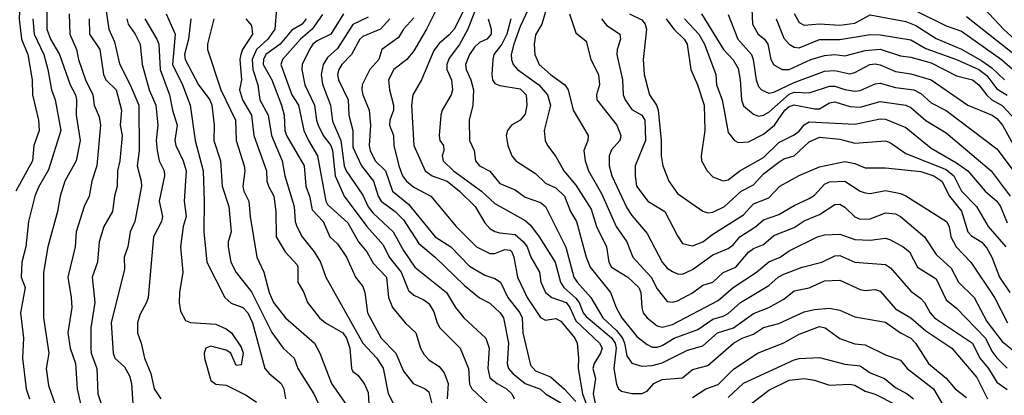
# Model space of a CAD drawing. Header units: metres. Extents: x -51132 to -49532, y -231222 to -229437.
# Tile 289 of 334: x -49847 to -49750, y -230142 to -230105. Entities that reach past the tile are written whole.
import ezdxf

# ---------------------------------------------------------------- set-up
doc = ezdxf.new("R2010")
doc.units = ezdxf.units.M
doc.layers.add('CONTOUR_INDEX', color=1, linetype='Continuous')
doc.layers.add('CONTOUR_INTER', color=3, linetype='Continuous')

msp = doc.modelspace()

# ---------------------------------------------------------------- linework, layer by layer
at = {"layer": 'CONTOUR_INDEX'}
for points, elevation in [([(-49842.04, -230104.259), (-49841.971, -230106.259), (-49841.312, -230107.759), (-49841.124, -230108.759), (-49840.438, -230110.759), (-49839.696, -230112.259), (-49839.573, -230113.259), (-49839.08, -230114.419), (-49838.947, -230115.259), (-49839.31, -230119.259), (-49839.804, -230120.759), (-49840.064, -230122.259), (-49840.567, -230123.259), (-49841.368, -230125.759), (-49841.45, -230127.259), (-49842.182, -230130.259), (-49841.844, -230132.259), (-49841.795, -230133.259), (-49842.174, -230135.759), (-49841.931, -230137.259), (-49841.408, -230138.759), (-49841.266, -230141.259), (-49840.705, -230143.759)], 65), ([(-49832.491, -230104.259), (-49831.602, -230106.259), (-49831.847, -230109.259), (-49830.872, -230111.259), (-49830.109, -230113.259), (-49829.613, -230116.759), (-49828.845, -230119.759), (-49828.725, -230122.759), (-49828.776, -230125.759), (-49828.458, -230128.759), (-49826.712, -230132.259), (-49826.08, -230132.807), (-49824.937, -230133.259), (-49824.434, -230133.759), (-49823.974, -230134.759), (-49822.747, -230139.259), (-49822.343, -230139.759), (-49821.133, -230140.759), (-49820.892, -230141.259), (-49820.707, -230142.259)], 60), ([(-49786.791, -230104.259), (-49785.58, -230104.854), (-49785.268, -230105.259), (-49785.12, -230105.759), (-49785.454, -230108.759), (-49785.349, -230110.259), (-49784.831, -230112.259), (-49784.153, -230113.259), (-49783.964, -230113.759), (-49783.684, -230116.759), (-49783.696, -230118.259), (-49783.511, -230119.259), (-49782.936, -230120.759), (-49782.08, -230121.992), (-49779.58, -230123.741), (-49779.08, -230123.9), (-49778.58, -230123.827), (-49777.433, -230123.259), (-49775.8, -230121.759), (-49774.58, -230121.13), (-49773.58, -230120.049), (-49772.08, -230118.883), (-49771.58, -230118.572), (-49770.576, -230118.259), (-49769.08, -230116.899), (-49768.08, -230116.44), (-49766.08, -230116.63), (-49764.58, -230117.034), (-49761.58, -230116.785), (-49761.08, -230116.985), (-49759.58, -230118.027), (-49755.58, -230119.632), (-49754.847, -230120.259), (-49754.092, -230121.759), (-49752.6, -230123.259), (-49751.462, -230125.259), (-49749.699, -230127.259)], 40), ([(-49774.745, -230103.759), (-49774.692, -230105.259), (-49774.133, -230106.259), (-49773.488, -230106.759), (-49773.175, -230107.259), (-49772.882, -230108.759), (-49772.58, -230109.295), (-49771.768, -230109.759), (-49771.08, -230109.753), (-49768.935, -230108.759), (-49767.58, -230108.374), (-49766.58, -230108.26), (-49765.58, -230108.387), (-49763.58, -230107.873), (-49762.08, -230107.744), (-49760.08, -230108.405), (-49759.08, -230108.54), (-49757.08, -230109.088), (-49754.58, -230110.382), (-49753.001, -230110.759), (-49752.368, -230111.259), (-49751.58, -230112.286), (-49751.08, -230112.732), (-49750.08, -230113.302), (-49748.733, -230114.759)], 35), ([(-49751.811, -230103.759), (-49749.95, -230105.759), (-49746.136, -230109.259)], 30), ([(-49818.689, -230104.759), (-49819.08, -230105.272), (-49820.08, -230105.867), (-49821.243, -230107.259), (-49822.646, -230108.259), (-49822.889, -230108.759), (-49822.909, -230109.259), (-49822.07, -230110.759), (-49821.101, -230113.259), (-49820.857, -230114.259), (-49820.769, -230115.759), (-49820.617, -230116.259), (-49818.866, -230119.259), (-49818.707, -230121.259), (-49818.353, -230122.259), (-49818.08, -230123.587), (-49817.015, -230124.759), (-49816.331, -230126.259), (-49815.58, -230126.945), (-49814.693, -230128.259), (-49813.804, -230130.259), (-49813.08, -230131.168), (-49812.885, -230131.759), (-49812.644, -230133.759), (-49811.291, -230136.259), (-49809.831, -230137.759), (-49809.08, -230139.529), (-49808.123, -230140.759), (-49806.961, -230141.259), (-49806.58, -230141.583), (-49806.08, -230143.55)], 55), ([(-49808.08, -230104.65), (-49809.09, -230105.759), (-49809.58, -230106.577), (-49811.22, -230107.759), (-49811.528, -230108.759), (-49812.414, -230109.759), (-49813.144, -230111.259), (-49813.2, -230111.759), (-49813.077, -230112.259), (-49812.457, -230113.759), (-49812.322, -230115.259), (-49812.461, -230117.259), (-49812.367, -230117.759), (-49811.886, -230118.759), (-49810.871, -230119.759), (-49810.176, -230121.759), (-49808.58, -230123.034), (-49805.947, -230126.259), (-49804.433, -230127.259), (-49802.58, -230129.154), (-49801.08, -230130.054), (-49800.08, -230130.388), (-49799.518, -230130.759), (-49798.803, -230132.259), (-49797.607, -230133.759), (-49797.396, -230134.259), (-49797.309, -230135.759), (-49796.58, -230138.939), (-49796.08, -230139.495), (-49794.58, -230140.081), (-49793.234, -230141.259), (-49792.08, -230142.53)], 50), ([(-49798.502, -230104.759), (-49798.895, -230106.259), (-49799.377, -230107.259), (-49800.168, -230108.259), (-49800.293, -230108.759), (-49800.362, -230110.259), (-49800.314, -230110.759), (-49800.08, -230111.119), (-49799.58, -230111.327), (-49797.58, -230111.65), (-49796.983, -230112.259), (-49796.922, -230113.259), (-49797.08, -230114.153), (-49797.58, -230114.758), (-49798.448, -230115.259), (-49798.818, -230115.759), (-49798.955, -230116.259), (-49798.808, -230117.259), (-49798.412, -230118.259), (-49798.006, -230118.759), (-49796.08, -230120.022), (-49795.08, -230120.985), (-49794.08, -230121.43), (-49793.227, -230122.259), (-49792.62, -230123.759), (-49792.022, -230124.759), (-49791.08, -230128.265), (-49790.679, -230129.259), (-49788.687, -230131.759), (-49788.132, -230133.259), (-49787.559, -230134.259), (-49786.08, -230136.103), (-49785.08, -230136.907), (-49784.58, -230137.144), (-49784.08, -230137.166), (-49783.58, -230137.004), (-49782.418, -230136.259), (-49780.08, -230135.411), (-49778.58, -230134.393), (-49777.58, -230134.116), (-49777.08, -230133.828), (-49775.858, -230132.759), (-49773.08, -230131.076), (-49772.139, -230130.259), (-49771.58, -230129.945), (-49769.781, -230129.259), (-49767.849, -230128.759), (-49766.58, -230128.131), (-49766.08, -230128.116), (-49764.58, -230128.777), (-49761.58, -230128.984), (-49761.08, -230129.341), (-49759.08, -230131.646), (-49758.08, -230132.354), (-49757.719, -230132.759), (-49757.182, -230133.759), (-49756.726, -230134.259), (-49753.003, -230136.759), (-49752.256, -230138.259), (-49751.408, -230139.259), (-49750.58, -230140.602), (-49749.58, -230141.332)], 45), ([(-49775.08, -230142.961), (-49773.08, -230141.407), (-49771.08, -230140.426), (-49769.58, -230140.255), (-49768.58, -230140.406), (-49767.08, -230140.914), (-49765.08, -230140.82), (-49764.58, -230140.925), (-49763.58, -230141.505), (-49762.58, -230141.795), (-49760.58, -230142.832)], 50)]:
    msp.add_lwpolyline(points, dxfattribs=dict(at, elevation=elevation))
at = {"layer": 'CONTOUR_INTER'}
for points, elevation in [([(-49847.516, -230087.259), (-49846.229, -230088.759), (-49845.747, -230090.259), (-49845.589, -230092.759), (-49846.746, -230098.259), (-49846.731, -230099.759), (-49847.072, -230101.759), (-49846.919, -230103.259), (-49846.975, -230104.759), (-49846.755, -230106.759), (-49846.12, -230108.259), (-49845.706, -230110.759), (-49845.655, -230112.259), (-49845.057, -230114.759), (-49844.991, -230115.759), (-49845.511, -230117.259), (-49845.65, -230118.759), (-49847.314, -230121.759)], 68), ([(-49844.251, -230103.259), (-49844.24, -230105.759), (-49843.884, -230106.759), (-49842.995, -230108.259), (-49841.944, -230111.259), (-49841.425, -230112.259), (-49841.309, -230112.759), (-49841.338, -230114.259), (-49840.968, -230116.759), (-49841.362, -230118.759), (-49842.463, -230120.759), (-49842.937, -230122.259), (-49843.191, -230123.759), (-49844.152, -230127.259), (-49844.58, -230129.781), (-49844.58, -230134.259), (-49844.054, -230137.759), (-49844.325, -230139.259), (-49844.08, -230140.958), (-49842.58, -230145.26)], 66), ([(-49805.325, -230102.759), (-49806.807, -230105.759), (-49808.08, -230107.922), (-49808.753, -230108.759), (-49810.048, -230109.759), (-49810.559, -230110.759), (-49810.467, -230111.759), (-49810.065, -230113.259), (-49810.082, -230113.759), (-49810.429, -230114.759), (-49810.464, -230115.259), (-49810.071, -230116.259), (-49810.026, -230117.259), (-49809.53, -230119.259), (-49809.173, -230120.259), (-49808.799, -230120.759), (-49808.08, -230121.366), (-49806.398, -230122.259), (-49803.904, -230125.259), (-49801.904, -230127.259), (-49800.58, -230127.915), (-49800.08, -230127.92), (-49799.08, -230127.513), (-49798.58, -230127.59), (-49798.419, -230127.759), (-49798.201, -230128.259), (-49797.831, -230130.259), (-49796.885, -230132.259), (-49795.58, -230134.217), (-49795.08, -230134.498), (-49794.08, -230134.322), (-49793.58, -230134.585), (-49792.182, -230136.259), (-49791.98, -230136.759), (-49791.822, -230138.259), (-49791.862, -230139.259), (-49791.44, -230141.759), (-49790.58, -230144.112)], 49), ([(-49801.586, -230102.759), (-49802.749, -230105.759), (-49803.58, -230107.268), (-49804.58, -230108.642), (-49804.798, -230109.259), (-49804.823, -230109.759), (-49804.361, -230110.759), (-49804.259, -230111.759), (-49804.392, -230112.259), (-49805.26, -230113.759), (-49805.412, -230114.259), (-49805.56, -230116.259), (-49805.489, -230116.759), (-49805.148, -230117.259), (-49805.114, -230117.759), (-49805.257, -230118.259), (-49805.163, -230118.759), (-49804.142, -230119.759), (-49801.394, -230121.759), (-49800.08, -230122.972), (-49797.08, -230124.652), (-49796.58, -230125.129), (-49795.72, -230126.259), (-49794.135, -230128.759), (-49793.604, -230130.759), (-49793.29, -230131.259), (-49792.08, -230132.307), (-49791.755, -230132.759), (-49791.385, -230133.759), (-49791.08, -230134.126), (-49788.58, -230136.239), (-49788.234, -230136.759), (-49788.122, -230137.259), (-49788.363, -230139.259), (-49788.08, -230140.825), (-49787.899, -230141.259), (-49787.58, -230141.514), (-49786.58, -230141.75), (-49785.58, -230141.749), (-49785.08, -230141.512), (-49784.402, -230140.759), (-49783.58, -230140.354), (-49781.58, -230140.178), (-49780.58, -230139.36), (-49779.08, -230138.968), (-49776.559, -230136.759), (-49775.7, -230136.259), (-49774.58, -230135.87), (-49773.58, -230135.222), (-49772.08, -230134.827), (-49769.58, -230133.669), (-49768.58, -230133.433), (-49767.08, -230133.294), (-49766.08, -230133.509), (-49764.58, -230134.164), (-49761.58, -230134.679), (-49760.087, -230135.759), (-49759.08, -230136.259), (-49758.625, -230136.759), (-49757.343, -230138.759), (-49755.58, -230140.223), (-49754.715, -230141.259), (-49753.58, -230142.114)], 47), ([(-49796.52, -230103.259), (-49797.58, -230105.488), (-49798.22, -230107.259), (-49798.484, -230108.259), (-49798.454, -230108.759), (-49798.275, -230109.259), (-49797.85, -230109.759), (-49795.754, -230111.259), (-49794.894, -230112.259), (-49794.606, -230113.259), (-49795.227, -230115.759), (-49795.111, -230116.759), (-49794.901, -230117.259), (-49794.08, -230118.351), (-49793.289, -230119.759), (-49792.08, -230121.163), (-49790.58, -230123.549), (-49790.072, -230125.259), (-49789.089, -230127.259), (-49788.832, -230128.759), (-49788.592, -230129.259), (-49786.97, -230130.259), (-49785.872, -230131.259), (-49785.672, -230131.759), (-49785.598, -230133.259), (-49785.449, -230133.759), (-49785.054, -230134.259), (-49784.08, -230135.039), (-49783.58, -230135.189), (-49782.58, -230134.92), (-49778.08, -230132.541), (-49776.58, -230131.26), (-49774.288, -230129.759), (-49773.08, -230128.733), (-49771.963, -230128.259), (-49771.08, -230127.665), (-49768.283, -230126.259), (-49767.58, -230126.055), (-49766.08, -230126.021), (-49764.58, -230126.541), (-49763.08, -230126.589), (-49761.58, -230126.398), (-49761.08, -230126.549), (-49759.829, -230127.259), (-49759.209, -230127.759), (-49758.408, -230129.259), (-49756.58, -230130.41), (-49755.58, -230132.488), (-49754.58, -230133.317), (-49751.712, -230136.259), (-49751.08, -230137.554), (-49750.58, -230138.228), (-49749.58, -230139.237)], 44), ([(-49794.854, -230103.259), (-49795.446, -230105.259), (-49796.08, -230106.322), (-49796.199, -230107.259), (-49796.147, -230108.259), (-49795.71, -230109.259), (-49794.578, -230110.259), (-49793.184, -230111.259), (-49792.846, -230111.759), (-49792.361, -230113.759), (-49790.883, -230116.259), (-49790.898, -230116.759), (-49791.291, -230117.759), (-49791.168, -230118.759), (-49790.848, -230119.759), (-49789.58, -230121.978), (-49788.124, -230125.259), (-49787.079, -230126.759), (-49786.481, -230128.259), (-49784.669, -230130.259), (-49784.08, -230131.413), (-49783.08, -230132.652), (-49782.58, -230132.726), (-49782.08, -230132.585), (-49780.58, -230131.809), (-49779.58, -230131.05), (-49778.58, -230130.739), (-49777.58, -230129.792), (-49776.312, -230129.259), (-49775.08, -230127.783), (-49774.58, -230127.435), (-49773.58, -230127.009), (-49772.58, -230126.151), (-49770.58, -230125.354), (-49769.58, -230124.685), (-49768.08, -230124.049), (-49766.58, -230123.075), (-49766.08, -230123.047), (-49765.58, -230123.323), (-49764.58, -230124.286), (-49764.08, -230124.522), (-49763.08, -230124.502), (-49761.58, -230123.884), (-49760.58, -230124.006), (-49760.08, -230124.272), (-49757.714, -230126.259), (-49756.58, -230128.017), (-49755.08, -230129.365), (-49754.357, -230130.759), (-49752.837, -230132.259), (-49751.58, -230134.615), (-49750.08, -230136.593), (-49748.58, -230137.781)], 43), ([(-49838.412, -230103.759), (-49838.147, -230105.759), (-49837.58, -230107.028), (-49837.08, -230109.194), (-49836.022, -230111.259), (-49835.18, -230113.259), (-49835.148, -230117.759), (-49835.326, -230119.259), (-49834.931, -230120.759), (-49834.92, -230121.259), (-49835.564, -230124.759), (-49836.021, -230125.759), (-49836.274, -230127.259), (-49836.61, -230128.259), (-49836.58, -230129.476), (-49837.916, -230134.759), (-49837.7, -230137.759), (-49837.527, -230138.259), (-49836.58, -230139.102), (-49836.08, -230139.985), (-49835.902, -230140.759), (-49835.783, -230142.759)], 63), ([(-49821.597, -230103.759), (-49821.768, -230105.759), (-49822.471, -230106.759), (-49823.584, -230107.759), (-49823.998, -230108.759), (-49823.945, -230109.759), (-49823.46, -230111.259), (-49823.257, -230112.759), (-49822.425, -230114.259), (-49822.105, -230116.259), (-49821.056, -230118.759), (-49820.787, -230120.259), (-49819.861, -230123.259), (-49819.763, -230124.759), (-49819.61, -230125.259), (-49819.071, -230126.259), (-49817.88, -230127.759), (-49817.272, -230128.759), (-49816.734, -230130.259), (-49813.085, -230136.759), (-49811.709, -230138.259), (-49811.08, -230139.237), (-49810.58, -230141.744), (-49810.085, -230142.759)], 56), ([(-49817.08, -230104.308), (-49818.074, -230105.759), (-49819.235, -230106.759), (-49821.027, -230108.759), (-49821.178, -230109.259), (-49820.088, -230112.259), (-49819.447, -230113.259), (-49818.91, -230115.759), (-49818.462, -230116.759), (-49817.554, -230118.259), (-49816.736, -230122.759), (-49816.58, -230123.063), (-49814.58, -230124.885), (-49813.536, -230126.759), (-49812.711, -230127.759), (-49812.08, -230128.884), (-49810.766, -230130.259), (-49810.553, -230132.259), (-49810.175, -230133.259), (-49808.922, -230134.759), (-49807.881, -230135.759), (-49807.412, -230137.259), (-49807.08, -230137.861), (-49806.58, -230138.413), (-49805.58, -230139.06), (-49805.08, -230139.709), (-49804.688, -230140.759), (-49804.766, -230142.259)], 54), ([(-49814.999, -230104.259), (-49816.249, -230106.259), (-49817.58, -230106.933), (-49818.016, -230107.259), (-49818.357, -230107.759), (-49819.06, -230109.259), (-49819.102, -230109.759), (-49818.797, -230111.259), (-49817.859, -230113.259), (-49817.674, -230114.759), (-49817.494, -230115.259), (-49816.99, -230116.259), (-49816.236, -230117.259), (-49816.069, -230117.759), (-49815.825, -230120.259), (-49814.943, -230122.259), (-49812.689, -230125.259), (-49811.08, -230127.074), (-49810.51, -230128.259), (-49809.313, -230129.759), (-49808.58, -230131.569), (-49808.08, -230132.03), (-49807.08, -230132.478), (-49806.58, -230132.862), (-49806.08, -230133.681), (-49805.778, -230134.759), (-49805.492, -230135.259), (-49803.486, -230137.259), (-49802.69, -230139.259), (-49802.58, -230140.823), (-49802.343, -230141.259), (-49800.784, -230142.759)], 53), ([(-49803.085, -230103.759), (-49804.101, -230105.759), (-49804.58, -230106.34), (-49805.58, -230107.17), (-49806.08, -230107.864), (-49807.323, -230110.759), (-49808.15, -230112.259), (-49808.288, -230113.259), (-49808.055, -230117.259), (-49806.933, -230119.759), (-49806.273, -230120.259), (-49804.769, -230120.759), (-49803.567, -230121.759), (-49802.032, -230123.259), (-49801.08, -230124.871), (-49800.58, -230125.435), (-49800.08, -230125.748), (-49799.58, -230125.881), (-49798.08, -230126.045), (-49797.27, -230126.759), (-49796.882, -230127.259), (-49796.519, -230128.259), (-49795.675, -230129.759), (-49795.552, -230130.759), (-49795.083, -230131.759), (-49794.451, -230132.259), (-49793.058, -230132.759), (-49792.672, -230133.259), (-49792.08, -230134.548), (-49789.774, -230136.759), (-49789.513, -230137.259), (-49789.669, -230137.759), (-49790.3, -230138.759), (-49790.407, -230139.259), (-49790.162, -230140.259), (-49790.383, -230141.759), (-49790.08, -230143.174)], 48), ([(-49792.736, -230104.259), (-49792.08, -230106.139), (-49791.08, -230106.958), (-49790.605, -230108.759), (-49789.868, -230110.259), (-49789.761, -230111.259), (-49790.073, -230112.259), (-49790.018, -230112.759), (-49788.058, -230115.259), (-49787.657, -230116.259), (-49787.759, -230116.759), (-49788.58, -230117.687), (-49788.807, -230118.259), (-49788.805, -230119.259), (-49788.544, -230120.259), (-49787.08, -230123.395), (-49786.58, -230124.166), (-49785.08, -230125.943), (-49783.58, -230128.765), (-49783.08, -230129.351), (-49782.58, -230129.691), (-49782.08, -230129.927), (-49781.58, -230129.963), (-49780.58, -230129.484), (-49778.58, -230128.046), (-49777.08, -230127.426), (-49776.58, -230127.051), (-49775.915, -230126.259), (-49774.365, -230125.259), (-49773.58, -230124.605), (-49772.08, -230124.052), (-49770.58, -230123.173), (-49769.08, -230122.493), (-49768.58, -230122.148), (-49767.58, -230121.077), (-49767.08, -230120.832), (-49765.58, -230120.758), (-49764.08, -230121.754), (-49763.58, -230121.929), (-49763.08, -230121.975), (-49761.58, -230121.706), (-49760.08, -230121.988), (-49759.58, -230122.207), (-49755.57, -230124.759), (-49755.291, -230125.259), (-49755.121, -230126.259), (-49754.602, -230127.259), (-49753.165, -230128.759), (-49750.835, -230132.259), (-49749.544, -230134.759)], 42), ([(-49779.712, -230104.259), (-49777.53, -230107.759), (-49776.58, -230108.787), (-49776.08, -230109.637), (-49775.881, -230110.759), (-49775.767, -230112.759), (-49775.58, -230113.324), (-49774.58, -230114.168), (-49774.08, -230114.341), (-49773.58, -230114.258), (-49773.08, -230113.956), (-49771.08, -230112.197), (-49770.58, -230111.984), (-49769.08, -230112.052), (-49767.08, -230111.391), (-49766.58, -230111.405), (-49765.58, -230111.729), (-49764.58, -230111.874), (-49764.08, -230111.833), (-49762.58, -230111.15), (-49762.08, -230111.095), (-49760.58, -230111.519), (-49758.761, -230111.759), (-49758.08, -230112.102), (-49757.08, -230113.047), (-49755.58, -230113.785), (-49750.58, -230117.574), (-49748.604, -230120.259)], 37), ([(-49777.08, -230104.333), (-49776.114, -230106.759), (-49774.788, -230108.259), (-49774.611, -230108.759), (-49774.323, -230110.759), (-49774.08, -230111.442), (-49773.779, -230111.759), (-49773.08, -230112.081), (-49772.58, -230112), (-49770.58, -230111.022), (-49767.58, -230109.913), (-49766.58, -230109.845), (-49765.08, -230110.163), (-49764.58, -230110.037), (-49763.127, -230109.259), (-49762.58, -230109.206), (-49762.08, -230109.304), (-49760.58, -230109.945), (-49759.08, -230110.185), (-49757.08, -230110.769), (-49753.469, -230113.259), (-49751.046, -230114.259), (-49750.58, -230114.601), (-49750.032, -230115.259), (-49748.656, -230117.759)], 36), ([(-49770.58, -230104.217), (-49770.08, -230105.096), (-49769.58, -230105.373), (-49768.08, -230105.225), (-49766.08, -230105.383), (-49764.58, -230105.177), (-49763.08, -230104.363), (-49759.58, -230105.014), (-49758.58, -230105.414), (-49756.58, -230106.683), (-49754.08, -230107.758), (-49752.08, -230108.881), (-49751.08, -230109.574), (-49749.842, -230110.759)], 33), ([(-49758.58, -230103.968), (-49755.58, -230105.437), (-49754.08, -230105.962), (-49750.121, -230108.759), (-49749.08, -230109.69)], 32), ([(-49845.64, -230104.759), (-49845.478, -230106.259), (-49844.554, -230108.259), (-49844.143, -230109.759), (-49843.788, -230111.759), (-49843.424, -230112.759), (-49842.877, -230115.759), (-49844.08, -230119.641), (-49845.08, -230121.366), (-49845.426, -230122.259), (-49846.037, -230124.759), (-49846.326, -230127.259), (-49846.71, -230128.759), (-49846.76, -230130.259), (-49846.388, -230131.259), (-49846.844, -230133.759), (-49846.545, -230136.259), (-49846.635, -230138.259), (-49846.283, -230141.259), (-49845.942, -230142.259)], 67), ([(-49840.059, -230104.759), (-49840.022, -230106.259), (-49839.03, -230107.759), (-49838.671, -230110.259), (-49838.412, -230110.759), (-49837.403, -230111.759), (-49836.874, -230113.759), (-49837.029, -230115.259), (-49836.83, -230116.259), (-49837.059, -230118.759), (-49837.28, -230119.759), (-49837.297, -230121.259), (-49837.579, -230122.259), (-49837.785, -230123.759), (-49838.614, -230125.259), (-49839.076, -230126.759), (-49839.254, -230128.759), (-49839.78, -230130.259), (-49839.503, -230132.759), (-49839.906, -230135.259), (-49839.908, -230137.259), (-49839.868, -230137.759), (-49839.306, -230139.259), (-49839.212, -230141.759), (-49838.9, -230142.759)], 64), ([(-49836.354, -230104.759), (-49836.233, -230105.259), (-49835.545, -230106.259), (-49835.054, -230107.259), (-49834.858, -230109.259), (-49834.148, -230111.759), (-49833.509, -230113.259), (-49833.312, -230115.259), (-49833.451, -230116.759), (-49833.384, -230117.759), (-49833.161, -230118.759), (-49832.675, -230119.759), (-49832.645, -230120.259), (-49833.186, -230122.759), (-49832.832, -230124.259), (-49832.931, -230124.759), (-49833.73, -230126.259), (-49834.255, -230132.259), (-49834.407, -230132.759), (-49835.08, -230133.957), (-49835.311, -230134.759), (-49835.291, -230135.759), (-49834.933, -230136.759), (-49834.631, -230138.259), (-49833.977, -230139.759), (-49833.648, -230141.259), (-49833.013, -230142.259)], 62), ([(-49834.596, -230104.759), (-49833.386, -230106.759), (-49833.22, -230107.259), (-49833.062, -230109.759), (-49832.146, -230112.259), (-49831.856, -230113.759), (-49831.397, -230115.259), (-49831.617, -230116.759), (-49831.531, -230117.259), (-49830.814, -230118.759), (-49830.525, -230119.759), (-49830.693, -230122.759), (-49830.516, -230124.259), (-49830.817, -230125.259), (-49831.08, -230127.259), (-49830.83, -230129.759), (-49831.181, -230131.759), (-49831.211, -230132.759), (-49831.08, -230133.61), (-49830.58, -230134.536), (-49830.08, -230134.738), (-49827.58, -230134.892), (-49826.58, -230135.355), (-49826.032, -230135.759), (-49825.08, -230137.163), (-49824.879, -230137.759), (-49825.08, -230138.895), (-49825.58, -230138.985), (-49826.115, -230137.759), (-49826.58, -230137.44), (-49828.08, -230137.069), (-49828.565, -230137.259), (-49828.723, -230137.759), (-49828.702, -230138.259), (-49828.08, -230140.435), (-49827.58, -230140.798), (-49826.58, -230140.906), (-49824.58, -230141.909), (-49823.58, -230142.576)], 61), ([(-49830.04, -230104.759), (-49830.277, -230106.759), (-49830.67, -230108.259), (-49830.602, -230108.759), (-49829.301, -230111.259), (-49828.164, -230112.759), (-49827.965, -230113.259), (-49827.742, -230115.259), (-49827.783, -230116.759), (-49827.131, -230118.759), (-49826.97, -230121.259), (-49826.303, -230123.259), (-49826.087, -230125.759), (-49826.381, -230126.759), (-49826.371, -230127.259), (-49826.094, -230128.759), (-49825.58, -230129.803), (-49824.08, -230131.706), (-49822.08, -230135.725), (-49820.944, -230137.259), (-49819.861, -230138.259), (-49819.501, -230139.259), (-49817.912, -230141.759), (-49817.242, -230143.259)], 59), ([(-49827.78, -230104.759), (-49828.416, -230107.259), (-49828.409, -230107.759), (-49827.098, -230111.759), (-49825.637, -230114.759), (-49825.595, -230116.759), (-49824.786, -230119.259), (-49824.731, -230119.759), (-49824.924, -230121.259), (-49824.838, -230121.759), (-49824.327, -230122.759), (-49824.197, -230124.259), (-49823.544, -230128.259), (-49822.856, -230129.759), (-49822.327, -230131.759), (-49821.906, -230132.759), (-49820.713, -230134.259), (-49817.863, -230136.759), (-49817.316, -230137.759), (-49816.188, -230140.759), (-49814.427, -230143.259)], 58), ([(-49824.614, -230104.759), (-49824.08, -230105.402), (-49823.967, -230106.259), (-49824.947, -230107.759), (-49825.128, -230108.259), (-49825.212, -230108.759), (-49825.067, -230110.759), (-49825.264, -230111.759), (-49824.954, -230112.759), (-49824.08, -230114.259), (-49823.827, -230116.259), (-49822.588, -230119.759), (-49822.55, -230120.759), (-49822.398, -230121.259), (-49821.869, -230122.259), (-49821.677, -230123.759), (-49821.624, -230126.259), (-49820.749, -230127.759), (-49819.58, -230129.048), (-49819.485, -230129.259), (-49819.486, -230130.759), (-49818.923, -230131.759), (-49818.544, -230132.759), (-49817.359, -230134.259), (-49816.766, -230134.759), (-49815.08, -230135.743), (-49814.718, -230136.259), (-49814.367, -230137.259), (-49814.218, -230139.259), (-49814.08, -230139.569), (-49813.58, -230139.937), (-49812.948, -230140.759), (-49812.58, -230141.648), (-49812.504, -230142.759)], 57), ([(-49812.58, -230104.576), (-49814.08, -230105.291), (-49815.58, -230107.684), (-49816.58, -230108.56), (-49817.017, -230109.259), (-49817.194, -230110.259), (-49817.08, -230111.205), (-49816.295, -230113.259), (-49816.08, -230114.837), (-49815.266, -230116.759), (-49814.945, -230119.259), (-49814.731, -230119.759), (-49813.08, -230122.162), (-49812.58, -230123.296), (-49812.08, -230123.939), (-49810.099, -230125.759), (-49809.08, -230127.603), (-49807.963, -230129.259), (-49804.855, -230131.759), (-49803.964, -230133.259), (-49803.125, -230134.259), (-49800.978, -230136.259), (-49800.634, -230137.259), (-49800.757, -230139.259), (-49800.58, -230140.198), (-49799.862, -230140.759), (-49798.941, -230141.259), (-49798.406, -230141.759), (-49798.19, -230142.259)], 52), ([(-49810.44, -230104.759), (-49811.355, -230105.759), (-49813.08, -230106.475), (-49813.374, -230106.759), (-49814.211, -230108.259), (-49815.168, -230109.259), (-49815.475, -230109.759), (-49815.587, -230110.259), (-49815.508, -230110.759), (-49814.541, -230112.759), (-49814.464, -230114.259), (-49814.095, -230115.759), (-49814.08, -230117.428), (-49813.223, -230119.259), (-49812.031, -230120.759), (-49811.567, -230122.259), (-49811.282, -230122.759), (-49809.895, -230123.759), (-49809.08, -230124.578), (-49807.58, -230126.931), (-49805.958, -230128.259), (-49803.08, -230131.075), (-49801.58, -230132.286), (-49800.58, -230132.825), (-49799.57, -230133.759), (-49799.241, -230134.259), (-49798.729, -230136.759), (-49798.858, -230138.759), (-49798.721, -230139.259), (-49798.31, -230139.759), (-49797.08, -230140.749), (-49795.58, -230141.313), (-49795.074, -230141.759), (-49793.58, -230142.664)], 51), ([(-49800.752, -230104.759), (-49800.45, -230105.759), (-49800.443, -230106.259), (-49800.886, -230106.759), (-49801.58, -230107.092), (-49802.08, -230107.539), (-49802.58, -230108.284), (-49802.966, -230109.259), (-49802.909, -230109.759), (-49802.435, -230110.759), (-49802.176, -230111.759), (-49802.259, -230113.259), (-49802.62, -230114.759), (-49802.574, -230116.759), (-49802.106, -230117.759), (-49801.993, -230118.759), (-49801.585, -230119.259), (-49800.58, -230119.772), (-49799.58, -230121.009), (-49798.08, -230121.64), (-49797.08, -230122.344), (-49795.58, -230122.872), (-49795.073, -230123.259), (-49793.08, -230127.287), (-49792.284, -230130.259), (-49791.976, -230130.759), (-49790.609, -230132.259), (-49789.445, -230134.259), (-49788.08, -230135.525), (-49787.492, -230136.259), (-49787.287, -230136.759), (-49787.08, -230138.007), (-49786.58, -230138.745), (-49785.58, -230139.051), (-49784.58, -230138.98), (-49783.58, -230138.708), (-49781.08, -230137.451), (-49779.58, -230137.037), (-49778.123, -230135.759), (-49776.557, -230135.259), (-49774.58, -230133.828), (-49773.08, -230133.238), (-49771.58, -230132.432), (-49770.58, -230131.594), (-49769.08, -230131.287), (-49767.58, -230130.621), (-49766.08, -230130.55), (-49764.08, -230131.461), (-49763.58, -230131.572), (-49762.58, -230131.456), (-49762.08, -230131.637), (-49760.58, -230133.384), (-49759.08, -230134.279), (-49757.58, -230135.532), (-49755.033, -230137.259), (-49752.58, -230140.168), (-49751.529, -230142.259)], 46), ([(-49789.552, -230104.759), (-49789.08, -230105.364), (-49787.744, -230106.259), (-49787.679, -230106.759), (-49788.025, -230107.759), (-49788.055, -230108.259), (-49787.506, -230110.759), (-49787.434, -230112.259), (-49787.247, -230112.759), (-49786.58, -230113.692), (-49785.593, -230114.259), (-49785.289, -230114.759), (-49785.235, -230116.759), (-49786.232, -230119.259), (-49786.261, -230120.259), (-49786.115, -230121.259), (-49784.983, -230122.759), (-49783.31, -230123.759), (-49782.08, -230126.183), (-49781.58, -230126.912), (-49780.58, -230127.151), (-49779.58, -230126.771), (-49778.58, -230126), (-49775.58, -230124.1), (-49774.58, -230123.014), (-49773.08, -230122.418), (-49771.984, -230121.259), (-49770.08, -230120.205), (-49768.08, -230119.371), (-49765.58, -230118.826), (-49764.58, -230119.022), (-49763.58, -230119.445), (-49761.58, -230119.453), (-49758.08, -230119.821), (-49756.802, -230120.259), (-49756.015, -230120.759), (-49755.261, -230122.259), (-49754.08, -230123.728), (-49753.438, -230125.759), (-49753.08, -230126.158), (-49752.08, -230126.804), (-49751.58, -230127.381), (-49751.075, -230128.259), (-49750.323, -230130.259), (-49749.325, -230131.759)], 41), ([(-49783.188, -230104.759), (-49782.446, -230105.759), (-49781.42, -230106.759), (-49781.11, -230107.259), (-49780.76, -230109.759), (-49780.109, -230111.259), (-49779.451, -230113.259), (-49779.391, -230115.759), (-49779.743, -230118.259), (-49779.702, -230118.759), (-49779.154, -230119.759), (-49778.58, -230120.354), (-49777.58, -230120.748), (-49777.08, -230120.652), (-49775.935, -230119.759), (-49773.58, -230118.449), (-49772.08, -230116.951), (-49770.58, -230116.188), (-49770.08, -230115.841), (-49769.58, -230115.197), (-49769.08, -230114.919), (-49764.58, -230115.138), (-49762.08, -230114.635), (-49761.58, -230114.643), (-49759.58, -230115.468), (-49757.08, -230117.513), (-49754.58, -230118.969), (-49753.467, -230119.759), (-49751.754, -230121.759), (-49750.58, -230122.749), (-49750.244, -230123.259), (-49749.58, -230124.888)], 39), ([(-49781.389, -230104.759), (-49779.983, -230106.259), (-49779.423, -230107.259), (-49778.292, -230110.259), (-49778.224, -230111.259), (-49777.682, -230112.759), (-49777.08, -230115.963), (-49776.465, -230116.759), (-49776.08, -230116.971), (-49775.08, -230116.886), (-49773.58, -230116.135), (-49772.498, -230115.259), (-49771.501, -230113.759), (-49771.08, -230113.394), (-49770.58, -230113.234), (-49768.58, -230113.645), (-49768.08, -230113.623), (-49767.08, -230113.035), (-49766.58, -230112.94), (-49765.08, -230113.41), (-49764.08, -230113.464), (-49762.08, -230112.9), (-49759.58, -230113.267), (-49759.08, -230113.489), (-49757.58, -230114.796), (-49755.58, -230115.991), (-49751.14, -230119.759), (-49749.264, -230122.259)], 38), ([(-49772.358, -230104.759), (-49771.58, -230106.66), (-49771.08, -230107.256), (-49770.58, -230107.546), (-49770.08, -230107.626), (-49768.08, -230106.796), (-49766.08, -230106.796), (-49763.08, -230106.306), (-49762.08, -230106.339), (-49759.08, -230106.813), (-49757.58, -230107.662), (-49754.58, -230108.764), (-49752.371, -230109.759), (-49751.58, -230110.352), (-49750.58, -230111.656), (-49749.58, -230112.28)], 34), ([(-49753.58, -230104.517), (-49746.58, -230110.057)], 31), ([(-49780.58, -230142.136), (-49779.265, -230141.259), (-49778.08, -230140.835), (-49776.58, -230139.354), (-49774.174, -230137.759), (-49771.58, -230136.725), (-49770.08, -230135.88), (-49768.08, -230135.125), (-49767.513, -230135.259), (-49766.08, -230136.303), (-49764.58, -230136.815), (-49763.58, -230136.946), (-49761.58, -230137.921), (-49760.08, -230138.454), (-49759.447, -230139.259), (-49756.842, -230141.259), (-49755.58, -230143.423)], 48), ([(-49777.08, -230142.129), (-49775.58, -230140.722), (-49770.58, -230138.425), (-49770.08, -230138.295), (-49768.08, -230138.187), (-49765.58, -230138.834), (-49764.08, -230139.018), (-49763.08, -230139.702), (-49761.675, -230140.259), (-49760.58, -230141.141), (-49759.44, -230141.759), (-49758.801, -230142.259)], 49)]:
    msp.add_lwpolyline(points, dxfattribs=dict(at, elevation=elevation))

doc.saveas('drawing.dxf')
